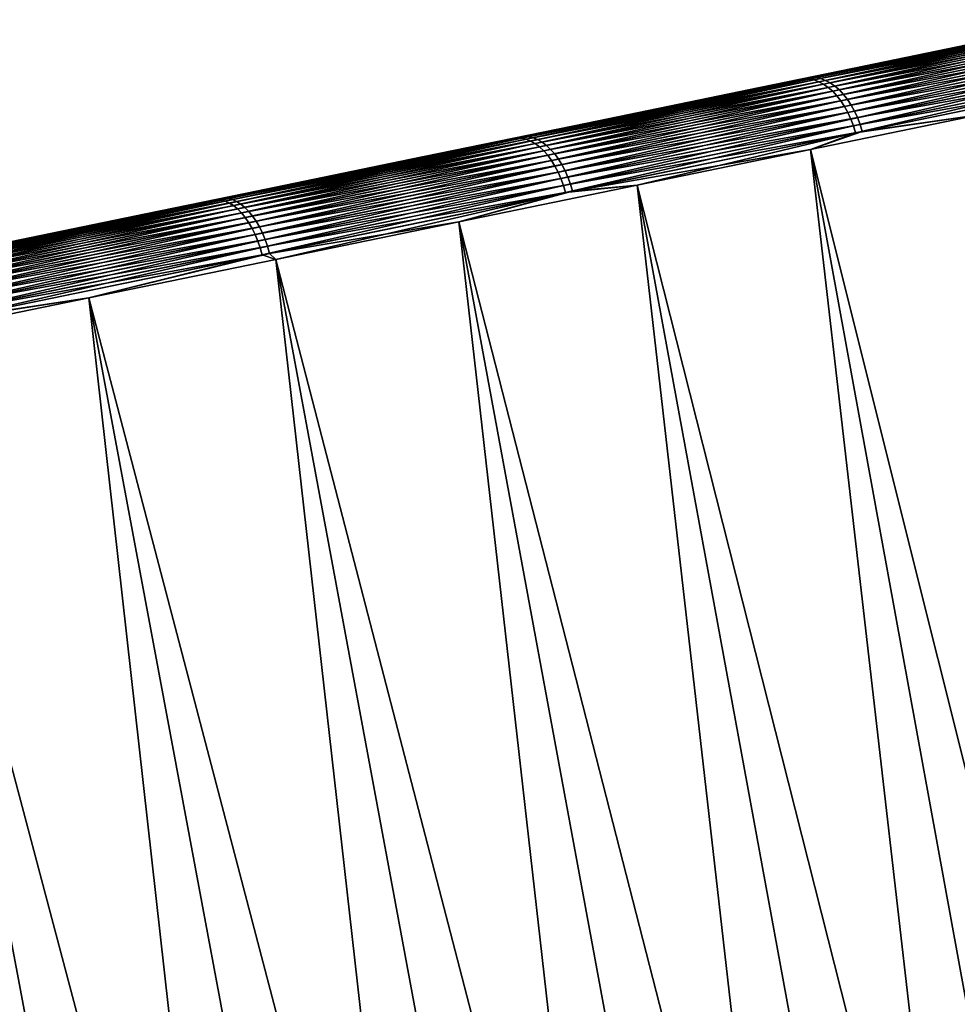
# Model space of a CAD drawing. Header units: millimetres. Extents: x 10 to 447, y 85 to 3287.
# Tile 493 of 548: x 415.81 to 422.67, y 3276.56 to 3283.76. Entities that reach past the tile are written whole.
import ezdxf

# ---------------------------------------------------------------- set-up
doc = ezdxf.new("R2010")
doc.units = ezdxf.units.MM
doc.header["$LTSCALE"] = 6.999206
for name, color, linetype in [('23', 7, 'CONTINUOUS'), ('25', 7, 'CONTINUOUS'), ('40', 7, 'CONTINUOUS')]:
    doc.layers.add(name, color=color, linetype=linetype)

msp = doc.modelspace()

# ---------------------------------------------------------------- linework, layer by layer
at = {"layer": '23', "color": 67, "linetype": 'Continuous', "true_color": 0x697045}
for points in [[(423.6349, 3283.7588, -16.7946), (423.1165, 3283.6522, -82.7777), (422.448, 3283.5147, -15.6838), (423.6349, 3283.7588, -16.7946)], [(423.1165, 3283.6522, -82.7777), (421.9123, 3283.4045, -83.8689), (422.448, 3283.5147, -15.6838), (423.1165, 3283.6522, -82.7777)], [(422.448, 3283.5147, -15.6838), (421.9123, 3283.4045, -83.8689), (421.2223, 3283.2626, -14.6179), (422.448, 3283.5147, -15.6838)], [(421.9123, 3283.4045, -83.8689), (420.6701, 3283.149, -84.9146), (421.2223, 3283.2626, -14.6179), (421.9123, 3283.4045, -83.8689)], [(421.2223, 3283.2626, -14.6179), (420.6701, 3283.149, -84.9146), (419.9595, 3283.0028, -13.5981), (421.2223, 3283.2626, -14.6179)], [(420.6701, 3283.149, -84.9146), (419.3913, 3282.886, -85.9135), (419.9595, 3283.0028, -13.5981), (420.6701, 3283.149, -84.9146)], [(419.9595, 3283.0028, -13.5981), (419.3913, 3282.886, -85.9135), (418.6611, 3282.7358, -12.626), (419.9595, 3283.0028, -13.5981)], [(419.3913, 3282.886, -85.9135), (418.0779, 3282.6158, -86.8643), (418.6611, 3282.7358, -12.626), (419.3913, 3282.886, -85.9135)], [(418.6611, 3282.7358, -12.626), (418.0779, 3282.6158, -86.8643), (417.329, 3282.4618, -11.7027), (418.6611, 3282.7358, -12.626)], [(418.0779, 3282.6158, -86.8643), (416.7314, 3282.3388, -87.7657), (417.329, 3282.4618, -11.7027), (418.0779, 3282.6158, -86.8643)], [(417.329, 3282.4618, -11.7027), (416.7314, 3282.3388, -87.7657), (415.9649, 3282.1812, -10.8295), (417.329, 3282.4618, -11.7027)], [(416.7314, 3282.3388, -87.7657), (415.3537, 3282.0555, -88.6164), (415.9649, 3282.1812, -10.8295), (416.7314, 3282.3388, -87.7657)], [(415.9649, 3282.1812, -10.8295), (415.3537, 3282.0555, -88.6164), (414.5705, 3281.8944, -10.0075), (415.9649, 3282.1812, -10.8295)]]:
    msp.add_3dface(points, dxfattribs=at)
at = {"layer": '25', "color": 67, "linetype": 'Continuous', "true_color": 0x697045}
for points in [[(422.8241, 3283.0638, -15.2623), (421.5928, 3282.8105, -14.1945), (426.257, 3264.1751, -15.7652), (422.8241, 3283.0638, -15.2623)], [(421.5928, 3282.8105, -84.8826), (422.8241, 3283.0638, -83.8148), (425.0437, 3263.9255, -84.364), (421.5928, 3282.8105, -84.8826)], [(421.5928, 3282.8105, -14.1945), (420.3244, 3282.5496, -13.1727), (425.0437, 3263.9255, -14.7131), (421.5928, 3282.8105, -14.1945)], [(420.3244, 3282.5496, -85.9044), (421.5928, 3282.8105, -84.8826), (423.794, 3263.6684, -85.3708), (420.3244, 3282.5496, -85.9044)], [(426.257, 3264.1751, -15.7652), (421.5928, 3282.8105, -14.1945), (425.0437, 3263.9255, -14.7131), (426.257, 3264.1751, -15.7652)], [(423.794, 3263.6684, -85.3708), (421.5928, 3282.8105, -84.8826), (425.0437, 3263.9255, -84.364), (423.794, 3263.6684, -85.3708)], [(420.3244, 3282.5496, -13.1727), (419.0208, 3282.2815, -12.1984), (423.794, 3263.6684, -13.7063), (420.3244, 3282.5496, -13.1727)], [(419.0208, 3282.2815, -86.8787), (420.3244, 3282.5496, -85.9044), (422.5095, 3263.4042, -86.3308), (419.0208, 3282.2815, -86.8787)], [(425.0437, 3263.9255, -14.7131), (420.3244, 3282.5496, -13.1727), (423.794, 3263.6684, -13.7063), (425.0437, 3263.9255, -14.7131)], [(422.5095, 3263.4042, -86.3308), (420.3244, 3282.5496, -85.9044), (423.794, 3263.6684, -85.3708), (422.5095, 3263.4042, -86.3308)], [(419.0208, 3282.2815, -12.1984), (417.6836, 3282.0064, -11.2728), (422.5095, 3263.4042, -12.7463), (419.0208, 3282.2815, -12.1984)], [(417.6836, 3282.0064, -87.8043), (419.0208, 3282.2815, -86.8787), (421.1919, 3263.1332, -87.2429), (417.6836, 3282.0064, -87.8043)], [(423.794, 3263.6684, -13.7063), (419.0208, 3282.2815, -12.1984), (422.5095, 3263.4042, -12.7463), (423.794, 3263.6684, -13.7063)], [(421.1919, 3263.1332, -87.2429), (419.0208, 3282.2815, -86.8787), (422.5095, 3263.4042, -86.3308), (421.1919, 3263.1332, -87.2429)], [(417.6836, 3282.0064, -11.2728), (416.3145, 3281.7248, -10.397), (421.1919, 3263.1332, -11.8342), (417.6836, 3282.0064, -11.2728)], [(416.3145, 3281.7248, -88.6801), (417.6836, 3282.0064, -87.8043), (419.8429, 3262.8557, -88.1058), (416.3145, 3281.7248, -88.6801)], [(422.5095, 3263.4042, -12.7463), (417.6836, 3282.0064, -11.2728), (421.1919, 3263.1332, -11.8342), (422.5095, 3263.4042, -12.7463)], [(419.8429, 3262.8557, -88.1058), (417.6836, 3282.0064, -87.8043), (421.1919, 3263.1332, -87.2429), (419.8429, 3262.8557, -88.1058)], [(416.3145, 3281.7248, -10.397), (414.9153, 3281.437, -9.5723), (419.8429, 3262.8557, -10.9713), (416.3145, 3281.7248, -10.397)], [(414.9153, 3281.437, -89.5048), (416.3145, 3281.7248, -88.6801), (418.4643, 3262.5722, -88.9184), (414.9153, 3281.437, -89.5048)], [(421.1919, 3263.1332, -11.8342), (416.3145, 3281.7248, -10.397), (419.8429, 3262.8557, -10.9713), (421.1919, 3263.1332, -11.8342)], [(418.4643, 3262.5722, -88.9184), (416.3145, 3281.7248, -88.6801), (419.8429, 3262.8557, -88.1058), (418.4643, 3262.5722, -88.9184)], [(414.9153, 3281.437, -9.5723), (413.4879, 3281.1434, -8.7997), (418.4643, 3262.5722, -10.1587), (414.9153, 3281.437, -9.5723)], [(413.4879, 3281.1434, -90.2774), (414.9153, 3281.437, -89.5048), (417.0578, 3262.2829, -89.6797), (413.4879, 3281.1434, -90.2774)], [(419.8429, 3262.8557, -10.9713), (414.9153, 3281.437, -9.5723), (418.4643, 3262.5722, -10.1587), (419.8429, 3262.8557, -10.9713)], [(417.0578, 3262.2829, -89.6797), (414.9153, 3281.437, -89.5048), (418.4643, 3262.5722, -88.9184), (417.0578, 3262.2829, -89.6797)], [(413.4879, 3281.1434, -8.7997), (412.0341, 3280.8444, -8.0802), (417.0578, 3262.2829, -9.3974), (413.4879, 3281.1434, -8.7997)], [(418.4643, 3262.5722, -10.1587), (413.4879, 3281.1434, -8.7997), (417.0578, 3262.2829, -9.3974), (418.4643, 3262.5722, -10.1587)], [(415.6253, 3261.9882, -90.3886), (413.4879, 3281.1434, -90.2774), (417.0578, 3262.2829, -89.6797), (415.6253, 3261.9882, -90.3886)], [(417.0578, 3262.2829, -9.3974), (412.0341, 3280.8444, -8.0802), (415.6253, 3261.9882, -8.6885), (417.0578, 3262.2829, -9.3974)]]:
    msp.add_3dface(points, dxfattribs=at)
at = {"layer": '40', "color": 67, "linetype": 'Continuous', "true_color": 0x697045}
for points in [[(423.1165, 3283.6522, -82.7777), (423.5457, 3283.7376, -82.4429), (421.5487, 3283.3268, -84.2532), (423.1165, 3283.6522, -82.7777)], [(423.5457, 3283.7376, -82.4429), (421.5836, 3283.3252, -84.2938), (421.5487, 3283.3268, -84.2532), (423.5457, 3283.7376, -82.4429)], [(423.5829, 3283.7365, -82.4814), (421.5836, 3283.3252, -84.2938), (423.5457, 3283.7376, -82.4429), (423.5829, 3283.7365, -82.4814)], [(423.5829, 3283.7365, -82.4814), (421.6189, 3283.318, -84.3334), (421.5836, 3283.3252, -84.2938), (423.5829, 3283.7365, -82.4814)], [(422.448, 3283.5147, -15.6838), (421.5969, 3283.3367, -14.8651), (423.5914, 3283.747, -16.6783), (422.448, 3283.5147, -15.6838)], [(421.5969, 3283.3367, -14.8651), (423.6287, 3283.7459, -16.6399), (423.5914, 3283.747, -16.6783), (421.5969, 3283.3367, -14.8651)], [(421.6318, 3283.3352, -14.8246), (423.6287, 3283.7459, -16.6399), (421.5969, 3283.3367, -14.8651), (421.6318, 3283.3352, -14.8246)], [(423.6205, 3283.7297, -82.5189), (421.6189, 3283.318, -84.3334), (423.5829, 3283.7365, -82.4814), (423.6205, 3283.7297, -82.5189)], [(423.6205, 3283.7297, -82.5189), (421.6541, 3283.3052, -84.3716), (421.6189, 3283.318, -84.3334), (423.6205, 3283.7297, -82.5189)], [(421.6318, 3283.3352, -14.8246), (423.6663, 3283.7392, -16.6024), (423.6287, 3283.7459, -16.6399), (421.6318, 3283.3352, -14.8246)], [(421.6672, 3283.328, -14.785), (423.6663, 3283.7392, -16.6024), (421.6318, 3283.3352, -14.8246), (421.6672, 3283.328, -14.785)], [(423.6579, 3283.7174, -82.5552), (421.6541, 3283.3052, -84.3716), (423.6205, 3283.7297, -82.5189), (423.6579, 3283.7174, -82.5552)], [(423.6579, 3283.7174, -82.5552), (421.6889, 3283.2871, -84.4081), (421.6541, 3283.3052, -84.3716), (423.6579, 3283.7174, -82.5552)], [(421.6672, 3283.328, -14.785), (423.7038, 3283.7268, -16.5662), (423.6663, 3283.7392, -16.6024), (421.6672, 3283.328, -14.785)], [(421.7025, 3283.3152, -14.7468), (423.7038, 3283.7268, -16.5662), (421.6672, 3283.328, -14.785), (421.7025, 3283.3152, -14.7468)], [(423.6948, 3283.6997, -82.5897), (421.6889, 3283.2871, -84.4081), (423.6579, 3283.7174, -82.5552), (423.6948, 3283.6997, -82.5897)], [(423.6948, 3283.6997, -82.5897), (421.7229, 3283.2637, -84.4422), (421.6889, 3283.2871, -84.4081), (423.6948, 3283.6997, -82.5897)], [(421.7025, 3283.3152, -14.7468), (423.7407, 3283.7091, -16.5317), (423.7038, 3283.7268, -16.5662), (421.7025, 3283.3152, -14.7468)], [(421.7373, 3283.297, -14.7104), (423.7407, 3283.7091, -16.5317), (421.7025, 3283.3152, -14.7468), (421.7373, 3283.297, -14.7104)], [(423.7308, 3283.6767, -82.6221), (421.7229, 3283.2637, -84.4422), (423.6948, 3283.6997, -82.5897), (423.7308, 3283.6767, -82.6221)], [(421.7373, 3283.297, -14.7104), (423.7767, 3283.6861, -16.4993), (423.7407, 3283.7091, -16.5317), (421.7373, 3283.297, -14.7104)], [(423.6349, 3283.7588, -16.7946), (422.448, 3283.5147, -15.6838), (423.5914, 3283.747, -16.6783), (423.6349, 3283.7588, -16.7946)], [(421.9123, 3283.4045, -83.8689), (423.1165, 3283.6522, -82.7777), (421.5487, 3283.3268, -84.2532), (421.9123, 3283.4045, -83.8689)], [(423.7308, 3283.6767, -82.6221), (421.7556, 3283.2353, -84.4737), (421.7229, 3283.2637, -84.4422), (423.7308, 3283.6767, -82.6221)], [(421.7713, 3283.2736, -14.6763), (423.7767, 3283.6861, -16.4993), (421.7373, 3283.297, -14.7104), (421.7713, 3283.2736, -14.6763)], [(423.7653, 3283.6487, -82.652), (421.7556, 3283.2353, -84.4737), (423.7308, 3283.6767, -82.6221), (423.7653, 3283.6487, -82.652)], [(423.7653, 3283.6487, -82.652), (421.7867, 3283.2024, -84.5023), (421.7556, 3283.2353, -84.4737), (423.7653, 3283.6487, -82.652)], [(421.7713, 3283.2736, -14.6763), (423.8113, 3283.6582, -16.4695), (423.7767, 3283.6861, -16.4993), (421.7713, 3283.2736, -14.6763)], [(421.8041, 3283.2453, -14.6448), (423.8113, 3283.6582, -16.4695), (421.7713, 3283.2736, -14.6763), (421.8041, 3283.2453, -14.6448)], [(423.798, 3283.6161, -82.679), (421.7867, 3283.2024, -84.5023), (423.7653, 3283.6487, -82.652), (423.798, 3283.6161, -82.679)], [(423.798, 3283.6161, -82.679), (421.8158, 3283.1652, -84.5275), (421.7867, 3283.2024, -84.5023), (423.798, 3283.6161, -82.679)], [(421.8041, 3283.2453, -14.6448), (423.8441, 3283.6255, -16.4425), (423.8113, 3283.6582, -16.4695), (421.8041, 3283.2453, -14.6448)], [(421.8352, 3283.2123, -14.6163), (423.8441, 3283.6255, -16.4425), (421.8041, 3283.2453, -14.6448), (421.8352, 3283.2123, -14.6163)], [(423.8286, 3283.5792, -82.7029), (421.8158, 3283.1652, -84.5275), (423.798, 3283.6161, -82.679), (423.8286, 3283.5792, -82.7029)], [(421.8352, 3283.2123, -14.6163), (423.8747, 3283.5887, -16.4186), (423.8441, 3283.6255, -16.4425), (421.8352, 3283.2123, -14.6163)], [(423.8286, 3283.5792, -82.7029), (421.8427, 3283.1242, -84.5491), (421.8158, 3283.1652, -84.5275), (423.8286, 3283.5792, -82.7029)], [(421.8644, 3283.1752, -14.5911), (423.8747, 3283.5887, -16.4186), (421.8352, 3283.2123, -14.6163), (421.8644, 3283.1752, -14.5911)], [(423.8567, 3283.5384, -82.7233), (421.8427, 3283.1242, -84.5491), (423.8286, 3283.5792, -82.7029), (423.8567, 3283.5384, -82.7233)], [(421.8644, 3283.1752, -14.5911), (423.9028, 3283.5479, -16.3982), (423.8747, 3283.5887, -16.4186), (421.8644, 3283.1752, -14.5911)], [(421.8913, 3283.1342, -14.5696), (423.9028, 3283.5479, -16.3982), (421.8644, 3283.1752, -14.5911), (421.8913, 3283.1342, -14.5696)], [(421.8913, 3283.1342, -14.5696), (423.9281, 3283.5038, -16.3814), (423.9028, 3283.5479, -16.3982), (421.8913, 3283.1342, -14.5696)], [(422.448, 3283.5147, -15.6838), (421.2223, 3283.2626, -14.6179), (421.5969, 3283.3367, -14.8651), (422.448, 3283.5147, -15.6838)], [(423.8567, 3283.5384, -82.7233), (421.8669, 3283.0798, -84.5668), (421.8427, 3283.1242, -84.5491), (423.8567, 3283.5384, -82.7233)], [(423.882, 3283.4943, -82.7401), (421.8669, 3283.0798, -84.5668), (423.8567, 3283.5384, -82.7233), (423.882, 3283.4943, -82.7401)], [(423.882, 3283.4943, -82.7401), (421.8883, 3283.0326, -84.5804), (421.8669, 3283.0798, -84.5668), (423.882, 3283.4943, -82.7401)], [(423.9041, 3283.4473, -82.7531), (421.8883, 3283.0326, -84.5804), (423.882, 3283.4943, -82.7401), (423.9041, 3283.4473, -82.7531)], [(421.9156, 3283.0898, -14.5519), (423.9281, 3283.5038, -16.3814), (421.8913, 3283.1342, -14.5696), (421.9156, 3283.0898, -14.5519)], [(421.9156, 3283.0898, -14.5519), (423.9502, 3283.4568, -16.3685), (423.9281, 3283.5038, -16.3814), (421.9156, 3283.0898, -14.5519)], [(420.6701, 3283.149, -84.9146), (421.9123, 3283.4045, -83.8689), (421.5487, 3283.3268, -84.2532), (420.6701, 3283.149, -84.9146)], [(423.9041, 3283.4473, -82.7531), (421.9065, 3282.9832, -84.5899), (421.8883, 3283.0326, -84.5804), (423.9041, 3283.4473, -82.7531)], [(423.9229, 3283.3979, -82.762), (421.9065, 3282.9832, -84.5899), (423.9041, 3283.4473, -82.7531), (423.9229, 3283.3979, -82.762)], [(421.9369, 3283.0427, -14.5382), (423.9502, 3283.4568, -16.3685), (421.9156, 3283.0898, -14.5519), (421.9369, 3283.0427, -14.5382)], [(421.9369, 3283.0427, -14.5382), (423.969, 3283.4074, -16.3596), (423.9502, 3283.4568, -16.3685), (421.9369, 3283.0427, -14.5382)], [(421.9552, 3282.9932, -14.5288), (423.969, 3283.4074, -16.3596), (421.9369, 3283.0427, -14.5382), (421.9552, 3282.9932, -14.5288)], [(421.9552, 3282.9932, -14.5288), (423.9842, 3283.3563, -16.3548), (423.969, 3283.4074, -16.3596), (421.9552, 3282.9932, -14.5288)], [(419.9595, 3283.0028, -13.5981), (419.499, 3282.9052, -13.1779), (421.5969, 3283.3367, -14.8651), (419.9595, 3283.0028, -13.5981)], [(419.499, 3282.9052, -13.1779), (421.6318, 3283.3352, -14.8246), (421.5969, 3283.3367, -14.8651), (419.499, 3282.9052, -13.1779)], [(419.5315, 3282.9031, -13.1354), (421.6318, 3283.3352, -14.8246), (419.499, 3282.9052, -13.1779), (419.5315, 3282.9031, -13.1354)], [(419.5315, 3282.9031, -13.1354), (421.6672, 3283.328, -14.785), (421.6318, 3283.3352, -14.8246), (419.5315, 3282.9031, -13.1354)], [(421.2223, 3283.2626, -14.6179), (419.9595, 3283.0028, -13.5981), (421.5969, 3283.3367, -14.8651), (421.2223, 3283.2626, -14.6179)], [(423.9229, 3283.3979, -82.762), (421.9214, 3282.932, -84.595), (421.9065, 3282.9832, -84.5899), (423.9229, 3283.3979, -82.762)], [(423.938, 3283.3468, -82.7668), (421.9214, 3282.932, -84.595), (423.9229, 3283.3979, -82.762), (423.938, 3283.3468, -82.7668)], [(423.938, 3283.3468, -82.7668), (422.8241, 3283.0638, -83.8148), (421.9214, 3282.932, -84.595), (423.938, 3283.3468, -82.7668)], [(421.97, 3282.942, -14.5237), (423.9842, 3283.3563, -16.3548), (421.9552, 3282.9932, -14.5288), (421.97, 3282.942, -14.5237)], [(421.97, 3282.942, -14.5237), (422.8241, 3283.0638, -15.2623), (423.9842, 3283.3563, -16.3548), (421.97, 3282.942, -14.5237)], [(420.6701, 3283.149, -84.9146), (421.5487, 3283.3268, -84.2532), (419.4484, 3282.8948, -85.9374), (420.6701, 3283.149, -84.9146)], [(421.5487, 3283.3268, -84.2532), (419.4809, 3282.8927, -85.9799), (419.4484, 3282.8948, -85.9374), (421.5487, 3283.3268, -84.2532)], [(421.5836, 3283.3252, -84.2938), (419.4809, 3282.8927, -85.9799), (421.5487, 3283.3268, -84.2532), (421.5836, 3283.3252, -84.2938)], [(421.5836, 3283.3252, -84.2938), (419.5138, 3282.885, -86.0215), (419.4809, 3282.8927, -85.9799), (421.5836, 3283.3252, -84.2938)], [(421.6189, 3283.318, -84.3334), (419.5138, 3282.885, -86.0215), (421.5836, 3283.3252, -84.2938), (421.6189, 3283.318, -84.3334)], [(421.6189, 3283.318, -84.3334), (419.5467, 3282.8718, -86.0616), (419.5138, 3282.885, -86.0215), (421.6189, 3283.318, -84.3334)], [(419.5645, 3282.8954, -13.0939), (421.6672, 3283.328, -14.785), (419.5315, 3282.9031, -13.1354), (419.5645, 3282.8954, -13.0939)], [(421.6541, 3283.3052, -84.3716), (419.5467, 3282.8718, -86.0616), (421.6189, 3283.318, -84.3334), (421.6541, 3283.3052, -84.3716)], [(421.6541, 3283.3052, -84.3716), (419.5793, 3282.8531, -86.0997), (419.5467, 3282.8718, -86.0616), (421.6541, 3283.3052, -84.3716)], [(419.5645, 3282.8954, -13.0939), (421.7025, 3283.3152, -14.7468), (421.6672, 3283.328, -14.785), (419.5645, 3282.8954, -13.0939)], [(419.5974, 3282.8822, -13.0538), (421.7025, 3283.3152, -14.7468), (419.5645, 3282.8954, -13.0939), (419.5974, 3282.8822, -13.0538)], [(421.6889, 3283.2871, -84.4081), (419.5793, 3282.8531, -86.0997), (421.6541, 3283.3052, -84.3716), (421.6889, 3283.2871, -84.4081)], [(421.6889, 3283.2871, -84.4081), (419.6112, 3282.8293, -86.1356), (419.5793, 3282.8531, -86.0997), (421.6889, 3283.2871, -84.4081)], [(419.5974, 3282.8822, -13.0538), (421.7373, 3283.297, -14.7104), (421.7025, 3283.3152, -14.7468), (419.5974, 3282.8822, -13.0538)], [(419.6301, 3282.8636, -13.0157), (421.7373, 3283.297, -14.7104), (419.5974, 3282.8822, -13.0538), (419.6301, 3282.8636, -13.0157)], [(421.7229, 3283.2637, -84.4422), (419.6112, 3282.8293, -86.1356), (421.6889, 3283.2871, -84.4081), (421.7229, 3283.2637, -84.4422)], [(421.7229, 3283.2637, -84.4422), (419.642, 3282.8006, -86.1686), (419.6112, 3282.8293, -86.1356), (421.7229, 3283.2637, -84.4422)], [(419.6301, 3282.8636, -13.0157), (421.7713, 3283.2736, -14.6763), (421.7373, 3283.297, -14.7104), (419.6301, 3282.8636, -13.0157)], [(419.662, 3282.8398, -12.9799), (421.7713, 3283.2736, -14.6763), (419.6301, 3282.8636, -13.0157), (419.662, 3282.8398, -12.9799)], [(421.7556, 3283.2353, -84.4737), (419.642, 3282.8006, -86.1686), (421.7229, 3283.2637, -84.4422), (421.7556, 3283.2353, -84.4737)], [(419.662, 3282.8398, -12.9799), (421.8041, 3283.2453, -14.6448), (421.7713, 3283.2736, -14.6763), (419.662, 3282.8398, -12.9799)], [(421.7556, 3283.2353, -84.4737), (419.6714, 3282.7673, -86.1985), (419.642, 3282.8006, -86.1686), (421.7556, 3283.2353, -84.4737)], [(419.6929, 3282.811, -12.9469), (421.8041, 3283.2453, -14.6448), (419.662, 3282.8398, -12.9799), (419.6929, 3282.811, -12.9469)], [(421.7867, 3283.2024, -84.5023), (419.6714, 3282.7673, -86.1985), (421.7556, 3283.2353, -84.4737), (421.7867, 3283.2024, -84.5023)], [(421.7867, 3283.2024, -84.5023), (419.699, 3282.7298, -86.2249), (419.6714, 3282.7673, -86.1985), (421.7867, 3283.2024, -84.5023)], [(419.6929, 3282.811, -12.9469), (421.8352, 3283.2123, -14.6163), (421.8041, 3283.2453, -14.6448), (419.6929, 3282.811, -12.9469)], [(419.7223, 3282.7777, -12.917), (421.8352, 3283.2123, -14.6163), (419.6929, 3282.811, -12.9469), (419.7223, 3282.7777, -12.917)], [(421.8158, 3283.1652, -84.5275), (419.699, 3282.7298, -86.2249), (421.7867, 3283.2024, -84.5023), (421.8158, 3283.1652, -84.5275)], [(419.7223, 3282.7777, -12.917), (421.8644, 3283.1752, -14.5911), (421.8352, 3283.2123, -14.6163), (419.7223, 3282.7777, -12.917)], [(419.3913, 3282.886, -85.9135), (420.6701, 3283.149, -84.9146), (419.4484, 3282.8948, -85.9374), (419.3913, 3282.886, -85.9135)], [(421.8158, 3283.1652, -84.5275), (419.7246, 3282.6885, -86.2476), (419.699, 3282.7298, -86.2249), (421.8158, 3283.1652, -84.5275)], [(419.75, 3282.7402, -12.8906), (421.8644, 3283.1752, -14.5911), (419.7223, 3282.7777, -12.917), (419.75, 3282.7402, -12.8906)], [(421.8427, 3283.1242, -84.5491), (419.7246, 3282.6885, -86.2476), (421.8158, 3283.1652, -84.5275), (421.8427, 3283.1242, -84.5491)], [(421.8427, 3283.1242, -84.5491), (419.7477, 3282.6439, -86.2662), (419.7246, 3282.6885, -86.2476), (421.8427, 3283.1242, -84.5491)], [(421.8669, 3283.0798, -84.5668), (419.7477, 3282.6439, -86.2662), (421.8427, 3283.1242, -84.5491), (421.8669, 3283.0798, -84.5668)], [(419.75, 3282.7402, -12.8906), (421.8913, 3283.1342, -14.5696), (421.8644, 3283.1752, -14.5911), (419.75, 3282.7402, -12.8906)], [(419.7755, 3282.699, -12.868), (421.8913, 3283.1342, -14.5696), (419.75, 3282.7402, -12.8906), (419.7755, 3282.699, -12.868)], [(419.7755, 3282.699, -12.868), (421.9156, 3283.0898, -14.5519), (421.8913, 3283.1342, -14.5696), (419.7755, 3282.699, -12.868)], [(421.8669, 3283.0798, -84.5668), (419.7682, 3282.5966, -86.2805), (419.7477, 3282.6439, -86.2662), (421.8669, 3283.0798, -84.5668)], [(421.8883, 3283.0326, -84.5804), (419.7682, 3282.5966, -86.2805), (421.8669, 3283.0798, -84.5668), (421.8883, 3283.0326, -84.5804)], [(419.7987, 3282.6544, -12.8494), (421.9156, 3283.0898, -14.5519), (419.7755, 3282.699, -12.868), (419.7987, 3282.6544, -12.8494)], [(419.7987, 3282.6544, -12.8494), (421.9369, 3283.0427, -14.5382), (421.9156, 3283.0898, -14.5519), (419.7987, 3282.6544, -12.8494)], [(419.8193, 3282.6071, -12.8351), (421.9369, 3283.0427, -14.5382), (419.7987, 3282.6544, -12.8494), (419.8193, 3282.6071, -12.8351)], [(419.8193, 3282.6071, -12.8351), (421.9552, 3282.9932, -14.5288), (421.9369, 3283.0427, -14.5382), (419.8193, 3282.6071, -12.8351)], [(421.5928, 3282.8105, -14.1945), (422.8241, 3283.0638, -15.2623), (421.97, 3282.942, -14.5237), (421.5928, 3282.8105, -14.1945)], [(422.8241, 3283.0638, -83.8148), (421.5928, 3282.8105, -84.8826), (421.9214, 3282.932, -84.595), (422.8241, 3283.0638, -83.8148)], [(419.9595, 3283.0028, -13.5981), (418.6611, 3282.7358, -12.626), (419.499, 3282.9052, -13.1779), (419.9595, 3283.0028, -13.5981)], [(421.8883, 3283.0326, -84.5804), (419.7859, 3282.547, -86.2904), (419.7682, 3282.5966, -86.2805), (421.8883, 3283.0326, -84.5804)], [(421.9065, 3282.9832, -84.5899), (419.7859, 3282.547, -86.2904), (421.8883, 3283.0326, -84.5804), (421.9065, 3282.9832, -84.5899)], [(421.9065, 3282.9832, -84.5899), (419.8004, 3282.4957, -86.2957), (419.7859, 3282.547, -86.2904), (421.9065, 3282.9832, -84.5899)], [(421.9214, 3282.932, -84.595), (419.8004, 3282.4957, -86.2957), (421.9065, 3282.9832, -84.5899), (421.9214, 3282.932, -84.595)], [(419.8369, 3282.5575, -12.8252), (421.9552, 3282.9932, -14.5288), (419.8193, 3282.6071, -12.8351), (419.8369, 3282.5575, -12.8252)], [(419.8369, 3282.5575, -12.8252), (421.97, 3282.942, -14.5237), (421.9552, 3282.9932, -14.5288), (419.8369, 3282.5575, -12.8252)], [(417.329, 3282.4618, -11.7027), (417.3053, 3282.454, -11.6228), (419.499, 3282.9052, -13.1779), (417.329, 3282.4618, -11.7027)], [(417.3053, 3282.454, -11.6228), (419.5315, 3282.9031, -13.1354), (419.499, 3282.9052, -13.1779), (417.3053, 3282.454, -11.6228)], [(417.3353, 3282.4514, -11.5785), (419.5315, 3282.9031, -13.1354), (417.3053, 3282.454, -11.6228), (417.3353, 3282.4514, -11.5785)], [(418.6611, 3282.7358, -12.626), (417.329, 3282.4618, -11.7027), (419.499, 3282.9052, -13.1779), (418.6611, 3282.7358, -12.626)], [(417.3353, 3282.4514, -11.5785), (419.5645, 3282.8954, -13.0939), (419.5315, 3282.9031, -13.1354), (417.3353, 3282.4514, -11.5785)], [(421.9214, 3282.932, -84.595), (420.3244, 3282.5496, -85.9044), (419.8004, 3282.4957, -86.2957), (421.9214, 3282.932, -84.595)], [(419.8515, 3282.5062, -12.8199), (421.97, 3282.942, -14.5237), (419.8369, 3282.5575, -12.8252), (419.8515, 3282.5062, -12.8199)], [(419.8515, 3282.5062, -12.8199), (421.5928, 3282.8105, -14.1945), (421.97, 3282.942, -14.5237), (419.8515, 3282.5062, -12.8199)], [(421.5928, 3282.8105, -84.8826), (420.3244, 3282.5496, -85.9044), (421.9214, 3282.932, -84.595), (421.5928, 3282.8105, -84.8826)], [(419.3913, 3282.886, -85.9135), (419.4484, 3282.8948, -85.9374), (417.2526, 3282.4431, -87.4893), (419.3913, 3282.886, -85.9135)], [(419.4484, 3282.8948, -85.9374), (417.2825, 3282.4405, -87.5336), (417.2526, 3282.4431, -87.4893), (419.4484, 3282.8948, -85.9374)], [(418.0779, 3282.6158, -86.8643), (419.3913, 3282.886, -85.9135), (417.2526, 3282.4431, -87.4893), (418.0779, 3282.6158, -86.8643)], [(419.4809, 3282.8927, -85.9799), (417.2825, 3282.4405, -87.5336), (419.4484, 3282.8948, -85.9374), (419.4809, 3282.8927, -85.9799)], [(419.4809, 3282.8927, -85.9799), (417.3129, 3282.4323, -87.577), (417.2825, 3282.4405, -87.5336), (419.4809, 3282.8927, -85.9799)], [(419.5138, 3282.885, -86.0215), (417.3129, 3282.4323, -87.577), (419.4809, 3282.8927, -85.9799), (419.5138, 3282.885, -86.0215)], [(419.5138, 3282.885, -86.0215), (417.3434, 3282.4186, -87.6188), (417.3129, 3282.4323, -87.577), (419.5138, 3282.885, -86.0215)], [(417.3657, 3282.4432, -11.5352), (419.5645, 3282.8954, -13.0939), (417.3353, 3282.4514, -11.5785), (417.3657, 3282.4432, -11.5352)], [(419.5467, 3282.8718, -86.0616), (417.3434, 3282.4186, -87.6188), (419.5138, 3282.885, -86.0215), (419.5467, 3282.8718, -86.0616)], [(419.5467, 3282.8718, -86.0616), (417.3737, 3282.3995, -87.6586), (417.3434, 3282.4186, -87.6188), (419.5467, 3282.8718, -86.0616)], [(417.3657, 3282.4432, -11.5352), (419.5974, 3282.8822, -13.0538), (419.5645, 3282.8954, -13.0939), (417.3657, 3282.4432, -11.5352)], [(417.3963, 3282.4295, -11.4934), (419.5974, 3282.8822, -13.0538), (417.3657, 3282.4432, -11.5352), (417.3963, 3282.4295, -11.4934)], [(419.5793, 3282.8531, -86.0997), (417.3737, 3282.3995, -87.6586), (419.5467, 3282.8718, -86.0616), (419.5793, 3282.8531, -86.0997)], [(419.5793, 3282.8531, -86.0997), (417.4034, 3282.3752, -87.6959), (417.3737, 3282.3995, -87.6586), (419.5793, 3282.8531, -86.0997)], [(417.3963, 3282.4295, -11.4934), (419.6301, 3282.8636, -13.0157), (419.5974, 3282.8822, -13.0538), (417.3963, 3282.4295, -11.4934)], [(417.4267, 3282.4104, -11.4536), (419.6301, 3282.8636, -13.0157), (417.3963, 3282.4295, -11.4934), (417.4267, 3282.4104, -11.4536)], [(419.6112, 3282.8293, -86.1356), (417.4034, 3282.3752, -87.6959), (419.5793, 3282.8531, -86.0997), (419.6112, 3282.8293, -86.1356)], [(419.6112, 3282.8293, -86.1356), (417.4323, 3282.346, -87.7304), (417.4034, 3282.3752, -87.6959), (419.6112, 3282.8293, -86.1356)], [(417.4267, 3282.4104, -11.4536), (419.662, 3282.8398, -12.9799), (419.6301, 3282.8636, -13.0157), (417.4267, 3282.4104, -11.4536)], [(417.4564, 3282.3861, -11.4163), (419.662, 3282.8398, -12.9799), (417.4267, 3282.4104, -11.4536), (417.4564, 3282.3861, -11.4163)], [(419.642, 3282.8006, -86.1686), (417.4323, 3282.346, -87.7304), (419.6112, 3282.8293, -86.1356), (419.642, 3282.8006, -86.1686)], [(417.4564, 3282.3861, -11.4163), (419.6929, 3282.811, -12.9469), (419.662, 3282.8398, -12.9799), (417.4564, 3282.3861, -11.4163)], [(419.642, 3282.8006, -86.1686), (417.4598, 3282.3124, -87.7616), (417.4323, 3282.346, -87.7304), (419.642, 3282.8006, -86.1686)], [(417.4853, 3282.357, -11.3819), (419.6929, 3282.811, -12.9469), (417.4564, 3282.3861, -11.4163), (417.4853, 3282.357, -11.3819)], [(419.6714, 3282.7673, -86.1985), (417.4598, 3282.3124, -87.7616), (419.642, 3282.8006, -86.1686), (419.6714, 3282.7673, -86.1985)], [(419.6714, 3282.7673, -86.1985), (417.4859, 3282.2745, -87.7891), (417.4598, 3282.3124, -87.7616), (419.6714, 3282.7673, -86.1985)], [(417.4853, 3282.357, -11.3819), (419.7223, 3282.7777, -12.917), (419.6929, 3282.811, -12.9469), (417.4853, 3282.357, -11.3819)], [(417.5129, 3282.3233, -11.3507), (419.7223, 3282.7777, -12.917), (417.4853, 3282.357, -11.3819), (417.5129, 3282.3233, -11.3507)], [(419.699, 3282.7298, -86.2249), (417.4859, 3282.2745, -87.7891), (419.6714, 3282.7673, -86.1985), (419.699, 3282.7298, -86.2249)], [(417.5129, 3282.3233, -11.3507), (419.75, 3282.7402, -12.8906), (419.7223, 3282.7777, -12.917), (417.5129, 3282.3233, -11.3507)], [(420.3244, 3282.5496, -13.1727), (421.5928, 3282.8105, -14.1945), (419.8515, 3282.5062, -12.8199), (420.3244, 3282.5496, -13.1727)], [(419.699, 3282.7298, -86.2249), (417.51, 3282.233, -87.8127), (417.4859, 3282.2745, -87.7891), (419.699, 3282.7298, -86.2249)], [(419.7246, 3282.6885, -86.2476), (417.51, 3282.233, -87.8127), (419.699, 3282.7298, -86.2249), (419.7246, 3282.6885, -86.2476)], [(419.7246, 3282.6885, -86.2476), (417.5321, 3282.1882, -87.8321), (417.51, 3282.233, -87.8127), (419.7246, 3282.6885, -86.2476)], [(417.539, 3282.2855, -11.3232), (419.75, 3282.7402, -12.8906), (417.5129, 3282.3233, -11.3507), (417.539, 3282.2855, -11.3232)], [(419.7477, 3282.6439, -86.2662), (417.5321, 3282.1882, -87.8321), (419.7246, 3282.6885, -86.2476), (419.7477, 3282.6439, -86.2662)], [(417.539, 3282.2855, -11.3232), (419.7755, 3282.699, -12.868), (419.75, 3282.7402, -12.8906), (417.539, 3282.2855, -11.3232)], [(417.5632, 3282.2439, -11.2996), (419.7755, 3282.699, -12.868), (417.539, 3282.2855, -11.3232), (417.5632, 3282.2439, -11.2996)], [(417.5632, 3282.2439, -11.2996), (419.7987, 3282.6544, -12.8494), (419.7755, 3282.699, -12.868), (417.5632, 3282.2439, -11.2996)], [(416.7314, 3282.3388, -87.7657), (418.0779, 3282.6158, -86.8643), (417.2526, 3282.4431, -87.4893), (416.7314, 3282.3388, -87.7657)], [(419.7477, 3282.6439, -86.2662), (417.5517, 3282.1407, -87.847), (417.5321, 3282.1882, -87.8321), (419.7477, 3282.6439, -86.2662)], [(419.7682, 3282.5966, -86.2805), (417.5517, 3282.1407, -87.847), (419.7477, 3282.6439, -86.2662), (419.7682, 3282.5966, -86.2805)], [(417.5853, 3282.1991, -11.2803), (419.7987, 3282.6544, -12.8494), (417.5632, 3282.2439, -11.2996), (417.5853, 3282.1991, -11.2803)], [(417.5853, 3282.1991, -11.2803), (419.8193, 3282.6071, -12.8351), (419.7987, 3282.6544, -12.8494), (417.5853, 3282.1991, -11.2803)], [(419.7682, 3282.5966, -86.2805), (417.5688, 3282.091, -87.8573), (417.5517, 3282.1407, -87.847), (419.7682, 3282.5966, -86.2805)], [(419.7859, 3282.547, -86.2904), (417.5688, 3282.091, -87.8573), (419.7682, 3282.5966, -86.2805), (419.7859, 3282.547, -86.2904)], [(419.7859, 3282.547, -86.2904), (417.583, 3282.0396, -87.8629), (417.5688, 3282.091, -87.8573), (419.7859, 3282.547, -86.2904)], [(419.8004, 3282.4957, -86.2957), (417.583, 3282.0396, -87.8629), (419.7859, 3282.547, -86.2904), (419.8004, 3282.4957, -86.2957)], [(417.6049, 3282.1516, -11.2654), (419.8193, 3282.6071, -12.8351), (417.5853, 3282.1991, -11.2803), (417.6049, 3282.1516, -11.2654)], [(417.6049, 3282.1516, -11.2654), (419.8369, 3282.5575, -12.8252), (419.8193, 3282.6071, -12.8351), (417.6049, 3282.1516, -11.2654)], [(417.622, 3282.1019, -11.2551), (419.8369, 3282.5575, -12.8252), (417.6049, 3282.1516, -11.2654), (417.622, 3282.1019, -11.2551)], [(417.622, 3282.1019, -11.2551), (419.8515, 3282.5062, -12.8199), (419.8369, 3282.5575, -12.8252), (417.622, 3282.1019, -11.2551)], [(419.0208, 3282.2815, -12.1984), (420.3244, 3282.5496, -13.1727), (419.8515, 3282.5062, -12.8199), (419.0208, 3282.2815, -12.1984)], [(420.3244, 3282.5496, -85.9044), (419.0208, 3282.2815, -86.8787), (419.8004, 3282.4957, -86.2957), (420.3244, 3282.5496, -85.9044)], [(419.8004, 3282.4957, -86.2957), (417.6836, 3282.0064, -87.8043), (417.583, 3282.0396, -87.8629), (419.8004, 3282.4957, -86.2957)], [(417.6363, 3282.0506, -11.2495), (419.8515, 3282.5062, -12.8199), (417.622, 3282.1019, -11.2551), (417.6363, 3282.0506, -11.2495)], [(417.6363, 3282.0506, -11.2495), (419.0208, 3282.2815, -12.1984), (419.8515, 3282.5062, -12.8199), (417.6363, 3282.0506, -11.2495)], [(419.0208, 3282.2815, -86.8787), (417.6836, 3282.0064, -87.8043), (419.8004, 3282.4957, -86.2957), (419.0208, 3282.2815, -86.8787)], [(416.7314, 3282.3388, -87.7657), (417.2526, 3282.4431, -87.4893), (414.9692, 3281.9735, -88.9033), (416.7314, 3282.3388, -87.7657)], [(417.2526, 3282.4431, -87.4893), (414.9965, 3281.9703, -88.9493), (414.9692, 3281.9735, -88.9033), (417.2526, 3282.4431, -87.4893)], [(417.2825, 3282.4405, -87.5336), (414.9965, 3281.9703, -88.9493), (417.2526, 3282.4431, -87.4893), (417.2825, 3282.4405, -87.5336)], [(417.2825, 3282.4405, -87.5336), (415.0242, 3281.9616, -88.9943), (414.9965, 3281.9703, -88.9493), (417.2825, 3282.4405, -87.5336)], [(415.9649, 3282.1812, -10.8295), (415.0239, 3281.9847, -10.2054), (417.3053, 3282.454, -11.6228), (415.9649, 3282.1812, -10.8295)], [(415.0239, 3281.9847, -10.2054), (417.3353, 3282.4514, -11.5785), (417.3053, 3282.454, -11.6228), (415.0239, 3281.9847, -10.2054)], [(415.0512, 3281.9816, -10.1595), (417.3353, 3282.4514, -11.5785), (415.0239, 3281.9847, -10.2054), (415.0512, 3281.9816, -10.1595)], [(417.3129, 3282.4323, -87.577), (415.0242, 3281.9616, -88.9943), (417.2825, 3282.4405, -87.5336), (417.3129, 3282.4323, -87.577)], [(417.3129, 3282.4323, -87.577), (415.0522, 3281.9473, -89.0376), (415.0242, 3281.9616, -88.9943), (417.3129, 3282.4323, -87.577)], [(415.0512, 3281.9816, -10.1595), (417.3657, 3282.4432, -11.5352), (417.3353, 3282.4514, -11.5785), (415.0512, 3281.9816, -10.1595)], [(415.079, 3281.9728, -10.1146), (417.3657, 3282.4432, -11.5352), (415.0512, 3281.9816, -10.1595), (415.079, 3281.9728, -10.1146)], [(417.3434, 3282.4186, -87.6188), (415.0522, 3281.9473, -89.0376), (417.3129, 3282.4323, -87.577), (417.3434, 3282.4186, -87.6188)], [(417.3434, 3282.4186, -87.6188), (415.0801, 3281.9277, -89.0789), (415.0522, 3281.9473, -89.0376), (417.3434, 3282.4186, -87.6188)], [(415.079, 3281.9728, -10.1146), (417.3963, 3282.4295, -11.4934), (417.3657, 3282.4432, -11.5352), (415.079, 3281.9728, -10.1146)], [(415.1071, 3281.9586, -10.0712), (417.3963, 3282.4295, -11.4934), (415.079, 3281.9728, -10.1146), (415.1071, 3281.9586, -10.0712)], [(417.3737, 3282.3995, -87.6586), (415.0801, 3281.9277, -89.0789), (417.3434, 3282.4186, -87.6188), (417.3737, 3282.3995, -87.6586)], [(417.3737, 3282.3995, -87.6586), (415.1076, 3281.903, -89.1177), (415.0801, 3281.9277, -89.0789), (417.3737, 3282.3995, -87.6586)], [(415.1071, 3281.9586, -10.0712), (417.4267, 3282.4104, -11.4536), (417.3963, 3282.4295, -11.4934), (415.1071, 3281.9586, -10.0712)], [(415.1351, 3281.939, -10.03), (417.4267, 3282.4104, -11.4536), (415.1071, 3281.9586, -10.0712), (415.1351, 3281.939, -10.03)], [(417.4034, 3282.3752, -87.6959), (415.1076, 3281.903, -89.1177), (417.3737, 3282.3995, -87.6586), (417.4034, 3282.3752, -87.6959)], [(415.1351, 3281.939, -10.03), (417.4564, 3282.3861, -11.4163), (417.4267, 3282.4104, -11.4536), (415.1351, 3281.939, -10.03)], [(417.329, 3282.4618, -11.7027), (415.9649, 3282.1812, -10.8295), (417.3053, 3282.454, -11.6228), (417.329, 3282.4618, -11.7027)], [(415.3537, 3282.0555, -88.6164), (416.7314, 3282.3388, -87.7657), (414.9692, 3281.9735, -88.9033), (415.3537, 3282.0555, -88.6164)], [(417.4034, 3282.3752, -87.6959), (415.1344, 3281.8734, -89.1534), (415.1076, 3281.903, -89.1177), (417.4034, 3282.3752, -87.6959)], [(417.4323, 3282.346, -87.7304), (415.1344, 3281.8734, -89.1534), (417.4034, 3282.3752, -87.6959), (417.4323, 3282.346, -87.7304)], [(417.4323, 3282.346, -87.7304), (415.1601, 3281.8393, -89.1858), (415.1344, 3281.8734, -89.1534), (417.4323, 3282.346, -87.7304)], [(415.1626, 3281.9143, -9.9913), (417.4564, 3282.3861, -11.4163), (415.1351, 3281.939, -10.03), (415.1626, 3281.9143, -9.9913)], [(417.4598, 3282.3124, -87.7616), (415.1601, 3281.8393, -89.1858), (417.4323, 3282.346, -87.7304), (417.4598, 3282.3124, -87.7616)], [(415.1626, 3281.9143, -9.9913), (417.4853, 3282.357, -11.3819), (417.4564, 3282.3861, -11.4163), (415.1626, 3281.9143, -9.9913)], [(415.1894, 3281.8847, -9.9555), (417.4853, 3282.357, -11.3819), (415.1626, 3281.9143, -9.9913), (415.1894, 3281.8847, -9.9555)], [(415.1894, 3281.8847, -9.9555), (417.5129, 3282.3233, -11.3507), (417.4853, 3282.357, -11.3819), (415.1894, 3281.8847, -9.9555)], [(415.2151, 3281.8507, -9.9232), (417.5129, 3282.3233, -11.3507), (415.1894, 3281.8847, -9.9555), (415.2151, 3281.8507, -9.9232)], [(415.2151, 3281.8507, -9.9232), (417.539, 3282.2855, -11.3232), (417.5129, 3282.3233, -11.3507), (415.2151, 3281.8507, -9.9232)], [(417.4598, 3282.3124, -87.7616), (415.1844, 3281.8011, -89.2143), (415.1601, 3281.8393, -89.1858), (417.4598, 3282.3124, -87.7616)], [(417.4859, 3282.2745, -87.7891), (415.1844, 3281.8011, -89.2143), (417.4598, 3282.3124, -87.7616), (417.4859, 3282.2745, -87.7891)], [(417.4859, 3282.2745, -87.7891), (415.2072, 3281.7593, -89.2388), (415.1844, 3281.8011, -89.2143), (417.4859, 3282.2745, -87.7891)], [(417.51, 3282.233, -87.8127), (415.2072, 3281.7593, -89.2388), (417.4859, 3282.2745, -87.7891), (417.51, 3282.233, -87.8127)], [(415.2395, 3281.8125, -9.8947), (417.539, 3282.2855, -11.3232), (415.2151, 3281.8507, -9.9232), (415.2395, 3281.8125, -9.8947)], [(415.2395, 3281.8125, -9.8947), (417.5632, 3282.2439, -11.2996), (417.539, 3282.2855, -11.3232), (415.2395, 3281.8125, -9.8947)], [(417.6836, 3282.0064, -11.2728), (419.0208, 3282.2815, -12.1984), (417.6363, 3282.0506, -11.2495), (417.6836, 3282.0064, -11.2728)], [(415.9649, 3282.1812, -10.8295), (414.5705, 3281.8944, -10.0075), (415.0239, 3281.9847, -10.2054), (415.9649, 3282.1812, -10.8295)], [(417.51, 3282.233, -87.8127), (415.2281, 3281.7143, -89.2589), (415.2072, 3281.7593, -89.2388), (417.51, 3282.233, -87.8127)], [(417.5321, 3282.1882, -87.8321), (415.2281, 3281.7143, -89.2589), (417.51, 3282.233, -87.8127), (417.5321, 3282.1882, -87.8321)], [(417.5321, 3282.1882, -87.8321), (415.2468, 3281.6666, -89.2744), (415.2281, 3281.7143, -89.2589), (417.5321, 3282.1882, -87.8321)], [(415.2623, 3281.7706, -9.8702), (417.5632, 3282.2439, -11.2996), (415.2395, 3281.8125, -9.8947), (415.2623, 3281.7706, -9.8702)], [(417.5517, 3282.1407, -87.847), (415.2468, 3281.6666, -89.2744), (417.5321, 3282.1882, -87.8321), (417.5517, 3282.1407, -87.847)], [(415.2623, 3281.7706, -9.8702), (417.5853, 3282.1991, -11.2803), (417.5632, 3282.2439, -11.2996), (415.2623, 3281.7706, -9.8702)], [(415.2832, 3281.7256, -9.8501), (417.5853, 3282.1991, -11.2803), (415.2623, 3281.7706, -9.8702), (415.2832, 3281.7256, -9.8501)], [(415.2832, 3281.7256, -9.8501), (417.6049, 3282.1516, -11.2654), (417.5853, 3282.1991, -11.2803), (415.2832, 3281.7256, -9.8501)], [(417.5517, 3282.1407, -87.847), (415.2632, 3281.6167, -89.2851), (415.2468, 3281.6666, -89.2744), (417.5517, 3282.1407, -87.847)], [(417.5688, 3282.091, -87.8573), (415.2632, 3281.6167, -89.2851), (417.5517, 3282.1407, -87.847), (417.5688, 3282.091, -87.8573)], [(415.302, 3281.6779, -9.8347), (417.6049, 3282.1516, -11.2654), (415.2832, 3281.7256, -9.8501), (415.302, 3281.6779, -9.8347)], [(415.302, 3281.6779, -9.8347), (417.622, 3282.1019, -11.2551), (417.6049, 3282.1516, -11.2654), (415.302, 3281.6779, -9.8347)], [(417.5688, 3282.091, -87.8573), (415.2772, 3281.5653, -89.2909), (415.2632, 3281.6167, -89.2851), (417.5688, 3282.091, -87.8573)], [(417.583, 3282.0396, -87.8629), (415.2772, 3281.5653, -89.2909), (417.5688, 3282.091, -87.8573), (417.583, 3282.0396, -87.8629)], [(417.583, 3282.0396, -87.8629), (416.3145, 3281.7248, -88.6801), (415.2772, 3281.5653, -89.2909), (417.583, 3282.0396, -87.8629)], [(415.3185, 3281.6281, -9.824), (417.622, 3282.1019, -11.2551), (415.302, 3281.6779, -9.8347), (415.3185, 3281.6281, -9.824)], [(415.3185, 3281.6281, -9.824), (417.6363, 3282.0506, -11.2495), (417.622, 3282.1019, -11.2551), (415.3185, 3281.6281, -9.824)], [(415.3324, 3281.5767, -9.8182), (417.6363, 3282.0506, -11.2495), (415.3185, 3281.6281, -9.824), (415.3324, 3281.5767, -9.8182)], [(415.3324, 3281.5767, -9.8182), (416.3145, 3281.7248, -10.397), (417.6363, 3282.0506, -11.2495), (415.3324, 3281.5767, -9.8182)], [(416.3145, 3281.7248, -10.397), (417.6836, 3282.0064, -11.2728), (417.6363, 3282.0506, -11.2495), (416.3145, 3281.7248, -10.397)], [(417.6836, 3282.0064, -87.8043), (416.3145, 3281.7248, -88.6801), (417.583, 3282.0396, -87.8629), (417.6836, 3282.0064, -87.8043)], [(414.9153, 3281.437, -9.5723), (416.3145, 3281.7248, -10.397), (415.3324, 3281.5767, -9.8182), (414.9153, 3281.437, -9.5723)], [(416.3145, 3281.7248, -88.6801), (414.9153, 3281.437, -89.5048), (415.2772, 3281.5653, -89.2909), (416.3145, 3281.7248, -88.6801)]]:
    msp.add_3dface(points, dxfattribs=at)

doc.saveas('drawing.dxf')
